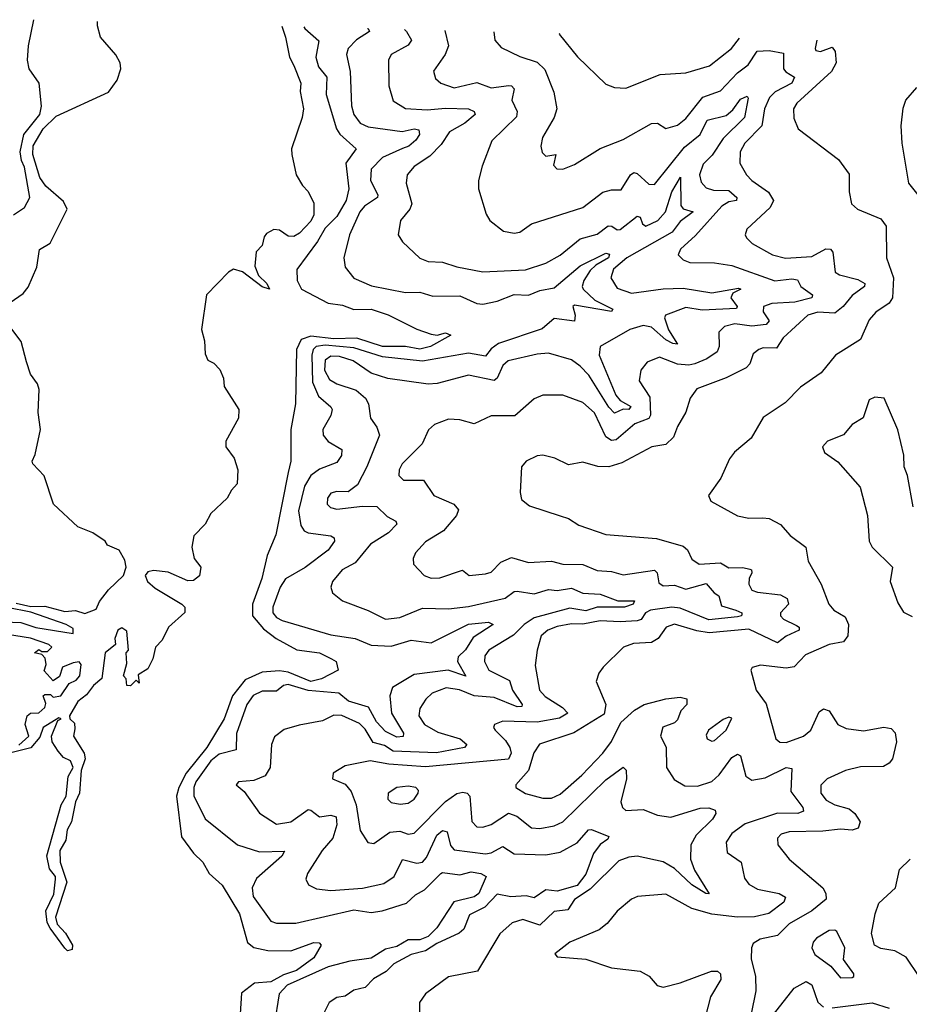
# Model space of a CAD drawing. Extents: x 1552033 to 1694788, y 811965 to 917215.
# Tile 555 of 632: x 1651528 to 1654635, y 911798 to 915236. Entities that reach past the tile are written whole.
import ezdxf

# ---------------------------------------------------------------- set-up
doc = ezdxf.new("R2010")
doc.units = 0

msp = doc.modelspace()

# ---------------------------------------------------------------- linework, layer by layer
at = {"layer": '0CON20XD'}
for points in [[(1652443.9, 915213.6), (1652456.2, 915175), (1652470, 915105), (1652485.6, 915075.6), (1652509.3, 915015), (1652507.9, 914985), (1652519.1, 914925), (1652514.4, 914895), (1652477.5, 914785), (1652477.8, 914765), (1652493.3, 914695), (1652515, 914656.7), (1652535.7, 914635.7), (1652555.5, 914595.5), (1652555.3, 914555), (1652545, 914532.5), (1652505, 914490.6), (1652485, 914478.8), (1652465, 914480), (1652435, 914501.2), (1652415, 914503.3), (1652390, 914490), (1652382, 914478), (1652375, 914447.5), (1652354, 914426), (1652349.4, 914375), (1652362.4, 914342.4), (1652391.4, 914315), (1652400, 914295), (1652375, 914303.8), (1652305.8, 914355.8), (1652274.4, 914365.6), (1652256.7, 914355), (1652180, 914275), (1652162.2, 914155), (1652173.1, 914115), (1652175, 914070), (1652185, 914047.5), (1652206.4, 914036.4), (1652226.7, 914015), (1652240, 913985), (1652242.5, 913955), (1652293.3, 913875), (1652292.5, 913845), (1652247.5, 913765), (1652247.5, 913745), (1652276.7, 913705), (1652290, 913665), (1652287.5, 913615), (1652267, 913593), (1652252.5, 913565), (1652195, 913512.5), (1652175.8, 913474.2), (1652136.4, 913433.6), (1652129.2, 913395), (1652136.7, 913355), (1652160, 913325), (1652156.1, 913293.9), (1652135, 913277.5), (1652115, 913276.7), (1652046.7, 913306.7), (1651995, 913313.3), (1651975, 913308.4), (1651966.2, 913295), (1651974.6, 913274.6), (1652001.4, 913251.4), (1652094.4, 913195), (1652104.2, 913185), (1652104.2, 913165.8), (1652047.5, 913115), (1652025, 913070), (1652002.5, 913045), (1651992.5, 913005), (1651975, 912970), (1651941.7, 912948.3), (1651945, 912920), (1651935, 912930), (1651915, 912910), (1651901.7, 912911.7), (1651900, 912935), (1651890, 912945), (1651901.7, 912988.3), (1651900, 913025), (1651907.5, 913035), (1651901.7, 913101.7), (1651885, 913112.5), (1651870, 913105), (1651860, 913075), (1651862.5, 913055), (1651826, 913025), (1651814.3, 912935.7), (1651785, 912911.9), (1651761.4, 912878.6), (1651730.6, 912855), (1651701.2, 912805), (1651703.3, 912795), (1651719.6, 912779.6), (1651719.8, 912760.2), (1651715.6, 912735), (1651753.1, 912675), (1651756.7, 912655), (1651741.9, 912615), (1651737.1, 912535), (1651722.3, 912505), (1651708.2, 912435), (1651693, 912407), (1651689, 912371), (1651667.8, 912335), (1651669.7, 912295), (1651692.7, 912225), (1651653, 912103), (1651658.1, 912078.1), (1651687.2, 912047.2), (1651712.7, 912005), (1651710.5, 911989.5), (1651695, 911985.5), (1651685, 911994.5), (1651633.8, 912063.8), (1651623.8, 912083.8), (1651618.7, 912125), (1651647.2, 912182.8), (1651652.7, 912235), (1651652.3, 912245), (1651631.4, 912271.4), (1651622.9, 912317.1), (1651672.1, 912495), (1651690.4, 912525), (1651696.8, 912593.2), (1651714.2, 912625), (1651705, 912648.8), (1651680.6, 912660.6), (1651662.6, 912682.6), (1651641.2, 912715), (1651639.2, 912735), (1651661.2, 912788.8), (1651672.5, 912795), (1651665, 912798), (1651609.5, 912765), (1651598.6, 912731.4), (1651566.6, 912693.4), (1651478.6, 912671.4)], [(1651495, 914249.1), (1651539.9, 914280.1), (1651557.8, 914302.2), (1651588.2, 914371.8), (1651596.7, 914433.3), (1651634.1, 914455.9), (1651693.6, 914575), (1651680.9, 914600.9), (1651619.5, 914655), (1651597.6, 914685), (1651574, 914765), (1651575, 914795.6), (1651609.8, 914855), (1651655, 914899.2), (1651837.4, 914982.6), (1651867.8, 915025), (1651881.5, 915065), (1651878.5, 915085), (1651863.4, 915113.4), (1651810, 915175), (1651800, 915215), (1651799.7, 915230.3)], [(1651506.2, 914555), (1651545, 914580), (1651562.9, 914615), (1651545, 914720.8), (1651534.6, 914744.6), (1651529.2, 914775), (1651542.2, 914835), (1651597.6, 914905), (1651604.4, 914934.4), (1651595.7, 915015), (1651561.4, 915065), (1651555.6, 915095), (1651558.5, 915145), (1651577.2, 915236.1)], [(1652520.2, 915211.6), (1652523.3, 915205), (1652572.1, 915162.1), (1652562.6, 915105), (1652571.7, 915071.7), (1652600, 915035), (1652598.5, 914975), (1652634.5, 914855), (1652646.3, 914836.3), (1652703.5, 914785), (1652666.6, 914735), (1652677.7, 914645), (1652668.1, 914605), (1652635, 914549), (1652595, 914508), (1652568.4, 914461.6), (1652495.8, 914364.2), (1652496.4, 914325), (1652511.8, 914295), (1652605, 914246), (1652655, 914238.9), (1652694.3, 914224.3), (1652755.7, 914225), (1652815, 914205.2), (1652915, 914155.6), (1652965, 914138.1), (1652985.7, 914134.3), (1653015, 914143.1), (1653033.8, 914135), (1652962.7, 914095), (1652925, 914085.5), (1652875, 914094.9), (1652795, 914095.5), (1652705, 914124.6), (1652625, 914122), (1652545, 914131.7), (1652510.4, 914119.6), (1652494.8, 914085), (1652491.2, 913895), (1652475.2, 913805), (1652475.3, 913695), (1652465.2, 913655), (1652422.6, 913437.4), (1652392.7, 913365), (1652373.5, 913285), (1652341.4, 913195), (1652340.6, 913155), (1652379.8, 913109.8), (1652423.2, 913075), (1652495.9, 913035.9), (1652575, 913025.2), (1652617.1, 913005), (1652633.1, 912995), (1652640, 912965), (1652582, 912935), (1652545, 912925.5), (1652465, 912957.8), (1652435, 912962.7), (1652375, 912957.7), (1652315, 912930.9), (1652271.3, 912875), (1652242, 912795), (1652181.7, 912695), (1652109.6, 912605), (1652083.3, 912555), (1652075.1, 912525), (1652093.5, 912383.5), (1652135, 912326.4), (1652167.1, 912295), (1652190, 912255), (1652235, 912214.2), (1652295.4, 912114.6), (1652323.8, 912013.8), (1652345, 911996.7), (1652394.1, 911985.9), (1652475, 911985.5), (1652555, 912014.6), (1652573.4, 912013.4), (1652580.6, 912005), (1652555, 911960.6), (1652495, 911916.8), (1652449.2, 911900.8), (1652405, 911876.6), (1652348, 911872), (1652302.6, 911837.4), (1652298.3, 911765)], [(1652742.9, 915205.8), (1652744.5, 915205.7), (1652749.6, 915195), (1652704.2, 915165.8), (1652675.3, 915135), (1652668.7, 915115), (1652681.8, 915055), (1652687.2, 914935), (1652695.3, 914905), (1652717.3, 914875), (1652745, 914861.6), (1652863.7, 914846.3), (1652905, 914855.5), (1652921.6, 914851.6), (1652924.7, 914835), (1652911, 914815), (1652887.1, 914795), (1652865, 914786.9), (1652794.7, 914755), (1652755, 914714.3), (1652752.5, 914675), (1652778.4, 914625), (1652777.3, 914615), (1652732.6, 914585), (1652716.3, 914565), (1652679.3, 914485), (1652659.6, 914405), (1652665, 914372.5), (1652695, 914333.3), (1652756.7, 914306.7), (1652875, 914283.9), (1652925, 914284.7), (1652971.1, 914271.1), (1653065, 914271.6), (1653125, 914245.3), (1653145, 914242.7), (1653195, 914252.9), (1653255, 914276.3), (1653305, 914274.4), (1653345, 914290.2), (1653395, 914299.6), (1653485, 914376.7), (1653575, 914420.4), (1653588, 914418), (1653583.8, 914405), (1653540.4, 914379.6), (1653520.1, 914359.9), (1653497.6, 914325), (1653492.4, 914305), (1653495.9, 914295), (1653536.8, 914256.8), (1653599.2, 914225), (1653595, 914216.7), (1653465, 914239.2), (1653459.5, 914235), (1653467.4, 914205), (1653465, 914184), (1653395, 914193.4), (1653353.2, 914156.8), (1653200, 914105), (1653175, 914087.3), (1653155, 914061.8), (1653095, 914071.9), (1652935, 914043.9), (1652795, 914059.1), (1652695, 914090.9), (1652595, 914099.8), (1652562.9, 914095), (1652552.6, 914085), (1652548.1, 914065), (1652551, 913971), (1652571.3, 913921.3), (1652614.8, 913884.8), (1652619.2, 913875), (1652615, 913854.6), (1652586.9, 913805), (1652587.2, 913785), (1652605, 913762.9), (1652653.1, 913735), (1652652.1, 913715), (1652635, 913689.7), (1652575, 913666.4), (1652545, 913644.1), (1652522.3, 913607.7), (1652501.5, 913521.5), (1652510.2, 913470.2), (1652521.2, 913451.2), (1652535, 913444.3), (1652614, 913434), (1652626.7, 913426.7), (1652627.1, 913415), (1652605, 913383.4), (1652525, 913323), (1652455.8, 913284.2), (1652437.8, 913255), (1652411.9, 913185), (1652412.2, 913165), (1652425, 913149.3), (1652445, 913138.3), (1652615, 913088.6), (1652699.2, 913075), (1652755, 913052.2), (1652825, 913048.5), (1652895, 913069.6), (1652965, 913060.3), (1653025, 913090.2), (1653095, 913125.1), (1653165, 913132.9), (1653181.2, 913125), (1653111.4, 913078.6), (1653085, 913035.8), (1653059, 913011), (1653057.4, 912995), (1653085.8, 912944.2), (1653024.9, 912964.9), (1652905, 912950.1), (1652830, 912905), (1652821.1, 912875), (1652826.6, 912815), (1652867.9, 912745), (1652866.9, 912733.1), (1652845, 912731.4), (1652805, 912750.4), (1652773.8, 912785), (1652745.8, 912835.8), (1652676.6, 912856.6), (1652642.9, 912885), (1652535, 912894.4), (1652465, 912915.4), (1652448.9, 912911.1), (1652425, 912891.8), (1652375, 912891.6), (1652343.5, 912876.5), (1652321.6, 912845), (1652285, 912744.2), (1652283.7, 912686.4), (1652225, 912671.5), (1652195, 912648.6), (1652143.5, 912575), (1652135.9, 912555), (1652135.9, 912525.9), (1652175.7, 912445.7), (1652288.5, 912355), (1652365, 912330.5), (1652452.5, 912332.5), (1652442.9, 912315), (1652355, 912237.3), (1652339.3, 912205), (1652343.7, 912175), (1652405, 912088.8), (1652425, 912082.1), (1652491.9, 912081.9), (1652695, 912128.2), (1652755, 912119.3), (1652794.3, 912124.3), (1652878.4, 912151.6), (1652909.7, 912180.3), (1652941.9, 912198.1), (1652998.5, 912255), (1653005, 912258.6), (1653065, 912250.6), (1653105, 912260.8), (1653138.8, 912255), (1653157.5, 912245), (1653131.2, 912185), (1653115, 912174.1), (1653043.7, 912156.3), (1652985, 912065.2), (1652954.8, 912035), (1652925, 912023), (1652885, 912023.4), (1652845, 912000), (1652805, 911991), (1652755, 911959.5), (1652681.2, 911948.8), (1652605, 911928.6), (1652462.5, 911865), (1652434.6, 911835), (1652416.6, 911725)], [(1652871.4, 915202.4), (1652879.2, 915195), (1652896.7, 915165), (1652885, 915147.7), (1652825.5, 915115), (1652815.4, 915095), (1652816.7, 915005), (1652832.8, 914952.8), (1652875.8, 914925.8), (1652951, 914921), (1653015, 914927.7), (1653095, 914925.2), (1653115, 914915.6), (1653118.1, 914905), (1653082.2, 914875), (1653028.8, 914845), (1652999.7, 914800.3), (1652960.7, 914759.3), (1652905.9, 914724.1), (1652880.6, 914695), (1652878.2, 914665), (1652896.9, 914593.1), (1652890, 914575), (1652857.8, 914535), (1652850, 914485), (1652865, 914460.8), (1652925, 914403.5), (1652955, 914392), (1653005, 914389.6), (1653055, 914372.7), (1653145, 914356), (1653295, 914362.3), (1653365, 914385.9), (1653415, 914413.5), (1653485, 914471.2), (1653545, 914487.8), (1653583.3, 914516.7), (1653595.5, 914515), (1653615, 914502.2), (1653625, 914503.5), (1653685, 914550), (1653695, 914547.1), (1653703.2, 914523.2), (1653715, 914515.3), (1653757.1, 914535), (1653783.3, 914565), (1653805.2, 914635), (1653835.9, 914685.9), (1653836.8, 914586.8), (1653845.7, 914575.7), (1653880.5, 914565), (1653835, 914531), (1653806.2, 914493.8), (1653648.5, 914405), (1653601.7, 914365), (1653591.9, 914335), (1653615, 914299.3), (1653665, 914281.1), (1653775, 914296.2), (1653845, 914299), (1653945, 914282.2), (1654038.9, 914298.9), (1654047.1, 914295), (1654019.1, 914280.9), (1654011.4, 914265), (1654033.8, 914235), (1654031.9, 914228.1), (1653911.6, 914221.6), (1653855, 914231.3), (1653783.9, 914205), (1653780.2, 914195), (1653793.5, 914153.5), (1653825, 914103.5), (1653808.9, 914105), (1653785, 914118.2), (1653735, 914162.6), (1653705, 914168), (1653658.6, 914155), (1653555.3, 914094.7), (1653552.2, 914065), (1653609.4, 913925), (1653625, 913906.2), (1653662.7, 913885), (1653655, 913875.6), (1653635, 913875.8), (1653605, 913862.3), (1653585, 913883.1), (1653515.2, 913995.2), (1653485, 914026.3), (1653455, 914048.2), (1653375, 914071.9), (1653335, 914068.8), (1653233.5, 914045), (1653215, 914028.8), (1653195.5, 913984.5), (1653185, 913976.9), (1653095, 913994.4), (1652985.5, 913965.5), (1652955, 913964), (1652813.9, 913983.9), (1652755, 914002.2), (1652692.8, 914045), (1652645, 914060.4), (1652615, 914061.6), (1652595, 914047.6), (1652592.7, 914012.7), (1652610.3, 913980.3), (1652635, 913965.2), (1652702.5, 913942.5), (1652735.5, 913915), (1652746.4, 913895), (1652753.5, 913845), (1652775, 913813.8), (1652784.4, 913785), (1652740.7, 913675), (1652707.6, 913612.4), (1652675, 913587.5), (1652635, 913589.1), (1652615, 913583.5), (1652602.5, 913565), (1652602.1, 913545), (1652612.8, 913532.7), (1652635, 913526.7), (1652725, 913538.1), (1652775, 913535.9), (1652811.3, 913501.3), (1652841.9, 913485), (1652844.5, 913475), (1652815.9, 913445), (1652753.2, 913405), (1652699.7, 913340.3), (1652654.4, 913315), (1652620, 913275), (1652614.3, 913255), (1652620.8, 913235), (1652655, 913207.1), (1652745, 913173.6), (1652805, 913143.4), (1652855, 913148.8), (1652935, 913182), (1653025, 913178.8), (1653095, 913186.7), (1653223.4, 913216.6), (1653255, 913240), (1653265, 913241.2), (1653325, 913231), (1653375, 913247), (1653405, 913243.7), (1653455, 913251.7), (1653495, 913233.6), (1653555, 913229.8), (1653617.1, 913207.1), (1653675, 913206.9), (1653670, 913195), (1653640, 913185), (1653545, 913185.2), (1653505, 913171.6), (1653449.1, 913181), (1653325, 913148.1), (1653290.3, 913125), (1653253, 913087), (1653166.2, 913035), (1653152.8, 913015), (1653150.9, 912995), (1653166.8, 912965), (1653238.5, 912928.5), (1653248.6, 912895), (1653283.1, 912845), (1653281.9, 912838.1), (1653265, 912837.1), (1653185, 912869.8), (1653115, 912875.9), (1653063.9, 912896.1), (1653016.8, 912903.2), (1652968.9, 912885), (1652945.8, 912864.2), (1652925, 912830.8), (1652921.6, 912805), (1652941.1, 912775), (1652988.2, 912748.2), (1653066.8, 912725), (1653090, 912705), (1653080.9, 912695), (1652983.7, 912676.3), (1652832.7, 912682.7), (1652801.6, 912701.6), (1652762.4, 912712.4), (1652735, 912759.3), (1652715, 912778.8), (1652653, 912807), (1652625, 912807.5), (1652585, 912788), (1652503.4, 912773.4), (1652451.9, 912758.1), (1652418.3, 912731.7), (1652406.9, 912705), (1652402.7, 912625), (1652385, 912595.5), (1652345, 912579.5), (1652292.5, 912575), (1652283.8, 912565), (1652311.4, 912541.4), (1652365.3, 912465.3), (1652425, 912427.7), (1652475, 912435.3), (1652535, 912478.2), (1652545, 912476.7), (1652575, 912452.4), (1652615, 912459.1), (1652632.6, 912452.6), (1652636, 912425), (1652621.6, 912378.4), (1652583.8, 912335), (1652532.7, 912255), (1652527.5, 912235), (1652536, 912215), (1652565, 912201.5), (1652615, 912195.4), (1652725, 912203.3), (1652799.6, 912220.4), (1652836, 912244), (1652865, 912303.5), (1652915, 912291.2), (1652935.2, 912294.8), (1652948.6, 912311.4), (1652985, 912388.7), (1653005, 912405.7), (1653020.4, 912400.4), (1653032.9, 912352.9), (1653045, 912337.1), (1653155, 912323.8), (1653175, 912327.6), (1653215, 912349.6), (1653255, 912323.7), (1653365, 912320), (1653415, 912329.8), (1653475, 912361.9), (1653515, 912407.1), (1653525, 912408.5), (1653585.9, 912384.1), (1653582, 912375), (1653555, 912356.7), (1653532, 912325), (1653505, 912252.6), (1653475, 912212.6), (1653405, 912193.1), (1653365, 912198), (1653325, 912170.4), (1653296.7, 912176.7), (1653243.2, 912173.2), (1653195, 912182.5), (1653152.3, 912137.7), (1653098.8, 912111.2), (1653079, 912061), (1653063.3, 912046.7), (1652985, 912010.3), (1652945, 911984.8), (1652895, 911972.5), (1652835, 911939.5), (1652807.2, 911912.8), (1652763.1, 911886.9), (1652735, 911857.5), (1652695, 911847.7), (1652665, 911826.9), (1652635, 911822.5), (1652608.6, 911805), (1652588.6, 911765)], [(1653013, 915198.8), (1653025.3, 915145), (1653013.8, 915115), (1652973.5, 915056.5), (1652980.5, 915030.5), (1652998.6, 915015), (1653045, 914998), (1653125, 915016.5), (1653175, 914997.9), (1653235.8, 915005.8), (1653245.7, 915005), (1653254.5, 914995), (1653246.3, 914955), (1653265.8, 914915), (1653263, 914897), (1653177.4, 914812.6), (1653142.5, 914725), (1653130.6, 914675), (1653130, 914645), (1653156.8, 914556.8), (1653170, 914535), (1653217.9, 914497.9), (1653255, 914490.4), (1653275, 914493.8), (1653315, 914523.1), (1653495, 914580.4), (1653565, 914633.9), (1653595, 914641.9), (1653628, 914642), (1653661.1, 914695), (1653672.7, 914702.7), (1653685, 914699.2), (1653725, 914662.3), (1653745, 914660.8), (1653849.4, 914790.6), (1653904.8, 914835), (1653928.6, 914885), (1653995, 914901.5), (1654018.7, 914921.3), (1654045, 914958.1), (1654068.9, 914968.9), (1654072.5, 914962.5), (1654058.9, 914895), (1653985, 914821.6), (1653946.7, 914763.3), (1653915, 914731.8), (1653901.7, 914695), (1653908.5, 914668.5), (1653925, 914648.8), (1653951, 914641), (1654005, 914640), (1654032.7, 914615), (1654031.1, 914605), (1654005, 914599.8), (1653979.6, 914585), (1653887.7, 914482.3), (1653835.6, 914435), (1653827.5, 914415), (1653845, 914397.1), (1653868.9, 914388.9), (1653955, 914387.5), (1654015, 914378.1), (1654165, 914324.6), (1654225, 914331.7), (1654245, 914328.2), (1654256.6, 914305), (1654296.9, 914275), (1654294.2, 914265), (1654235, 914249.5), (1654154.4, 914245.6), (1654125.6, 914235), (1654125, 914216), (1654145.8, 914185), (1654135, 914172), (1654085, 914166), (1654025, 914173.8), (1653990, 914165), (1653970, 914145), (1653971.2, 914095), (1653964, 914076), (1653927.9, 914052.1), (1653885.7, 914035), (1653865, 914029.7), (1653825, 914032.9), (1653762.6, 914057.4), (1653719.9, 914040.1), (1653697.4, 914012.6), (1653690.9, 913975), (1653728.6, 913918.6), (1653731.5, 913855), (1653725, 913844), (1653676.5, 913825), (1653611.1, 913768.9), (1653595, 913766.5), (1653575, 913779.8), (1653535, 913863.9), (1653495, 913899.1), (1653425, 913925.5), (1653355, 913925.5), (1653325, 913912.5), (1653256.7, 913853.3), (1653175, 913852.7), (1653115, 913825.4), (1653065, 913839.3), (1653025, 913841.8), (1652976.7, 913823.3), (1652955.4, 913804.6), (1652933.6, 913755), (1652863.2, 913685), (1652853.3, 913665), (1652852.3, 913645), (1652868.5, 913628.5), (1652938.2, 913628.2), (1652974.2, 913575), (1653044.4, 913545), (1653060.8, 913525), (1653053.8, 913505), (1653008.2, 913451.8), (1652945, 913412.7), (1652910, 913375), (1652902.2, 913355), (1652902.9, 913335), (1652940, 913295), (1652965, 913286.2), (1652995, 913287.3), (1653074.4, 913314.4), (1653097.5, 913295), (1653155, 913301.3), (1653175, 913307.3), (1653208.4, 913341.6), (1653245, 913358.4), (1653305, 913340.4), (1653385, 913345.7), (1653424.7, 913334.7), (1653495, 913333.8), (1653545, 913313), (1653595, 913309.8), (1653635, 913297.5), (1653745, 913314.6), (1653754.7, 913304.7), (1653759.8, 913269.8), (1653775, 913259.3), (1653815, 913261.8), (1653855, 913248.1), (1653925, 913267.7), (1653953, 913235), (1653969.2, 913225), (1653979.2, 913189.2), (1654028.9, 913175), (1654050.5, 913165), (1654049.8, 913160.2), (1654048.9, 913155), (1654035, 913151.7), (1653935, 913140.2), (1653835, 913180.9), (1653805, 913185.2), (1653730.8, 913175), (1653713, 913165), (1653698.1, 913141.9), (1653685, 913137.5), (1653625, 913133.3), (1653555, 913137.2), (1653495.2, 913125.2), (1653455, 913126.5), (1653405, 913117.6), (1653371.9, 913105), (1653349.6, 913085), (1653334.6, 913035), (1653328.2, 912981.8), (1653343.8, 912895), (1653362.9, 912872.9), (1653423.8, 912835), (1653442.5, 912815), (1653412.6, 912797.4), (1653335, 912783.1), (1653215, 912787.2), (1653186, 912775), (1653182.9, 912765), (1653188.1, 912755), (1653225, 912718.9), (1653240.2, 912695), (1653243.8, 912675), (1653235, 912654.7), (1652945, 912627), (1652816.7, 912636.7), (1652751.7, 912648.3), (1652665, 912630.4), (1652622.5, 912605), (1652620, 912585), (1652665, 912567.5), (1652685, 912540.9), (1652703.3, 912495), (1652717.2, 912405), (1652743.5, 912363.5), (1652765, 912360), (1652820.8, 912399.2), (1652855, 912403.4), (1652885, 912392), (1652905, 912395.3), (1653015, 912506), (1653055, 912534.7), (1653075, 912539.3), (1653091.1, 912535), (1653100.3, 912525), (1653107.1, 912437.1), (1653125, 912418.4), (1653145, 912416.3), (1653175, 912425.8), (1653235, 912465.6), (1653264.6, 912455), (1653315, 912414), (1653345, 912411.9), (1653395, 912421), (1653425, 912435.3), (1653575, 912582), (1653635, 912625.8), (1653646, 912616), (1653647.1, 912585), (1653627.8, 912505), (1653632.7, 912485), (1653644.7, 912474.7), (1653705, 912478.5), (1653755, 912458.2), (1653802.2, 912452.2), (1653905, 912483.3), (1653934.7, 912484.7), (1653956.7, 912476.7), (1653958.9, 912465), (1653948, 912445), (1653890.8, 912389.2), (1653872, 912355), (1653870.8, 912305), (1653885, 912266.4), (1653935.4, 912184.6), (1653924.4, 912185), (1653875, 912215.2), (1653815, 912273), (1653775, 912295.7), (1653685, 912315.1), (1653655, 912312.1), (1653620.6, 912299.4), (1653520, 912200), (1653465, 912164.1), (1653442.2, 912127.8), (1653395, 912122.2), (1653345, 912075.2), (1653285.4, 912094.6), (1653247.7, 912082.3), (1653205.3, 912044.7), (1653126.4, 911913.6), (1653025, 911894.6), (1652945.7, 911835), (1652924.3, 911805), (1652924.2, 911755)], [(1653183.7, 915194.3), (1653187.8, 915165), (1653209.5, 915139.5), (1653275, 915107.7), (1653335, 915088.2), (1653362.2, 915062.2), (1653393.1, 914983.1), (1653403.6, 914925), (1653394.6, 914895), (1653353.8, 914825), (1653347.8, 914795), (1653352.7, 914772.7), (1653365, 914760), (1653400, 914765), (1653392.3, 914727.7), (1653403.3, 914715), (1653425, 914714.6), (1653465, 914730.9), (1653555, 914786.7), (1653635, 914818.2), (1653735, 914873.2), (1653755, 914874.6), (1653785, 914856.4), (1653825, 914868), (1653855, 914891.3), (1653913.9, 914966.1), (1653975, 914987.5), (1654035, 915050.5), (1654072, 915078), (1654104.1, 915125.9), (1654145, 915129.1), (1654195, 915119.5), (1654195.8, 915065), (1654203.6, 915053.6), (1654233.6, 915035), (1654224.1, 915015), (1654166, 914984), (1654147.1, 914965), (1654129.1, 914925), (1654119.5, 914865), (1654060.9, 914805), (1654044.5, 914774.5), (1654042.5, 914735), (1654066.7, 914695), (1654084.4, 914675), (1654143.5, 914633.5), (1654160.6, 914605), (1654149.4, 914580.6), (1654067.1, 914505), (1654062.2, 914485), (1654066.7, 914475), (1654085.6, 914455), (1654156.9, 914415), (1654203, 914403), (1654295, 914409.8), (1654343.8, 914436.2), (1654360, 914435), (1654367.8, 914425), (1654375.6, 914355), (1654391.2, 914345), (1654455, 914329.5), (1654479.1, 914315), (1654478.5, 914305), (1654435, 914273), (1654403.9, 914235), (1654375, 914211.2), (1654315, 914215.4), (1654280.5, 914205), (1654194.7, 914125), (1654170.7, 914089.3), (1654125, 914090.2), (1654109.4, 914085), (1654090, 914070), (1654078, 914035), (1654065, 914020.9), (1653994.8, 913985.2), (1653893.3, 913946.7), (1653869.6, 913915), (1653854.7, 913865.3), (1653825, 913815.8), (1653811.9, 913778.1), (1653785, 913752.8), (1653736.2, 913745), (1653630.6, 913689.4), (1653585, 913674.6), (1653546.6, 913676.6), (1653495, 913691.4), (1653445, 913682), (1653396.7, 913705), (1653355, 913715.5), (1653335, 913713.5), (1653296.2, 913695), (1653280, 913675), (1653275.8, 913585), (1653280.3, 913560.3), (1653308.3, 913538.3), (1653415.7, 913504.3), (1653444.6, 913494.6), (1653480.8, 913470.8), (1653575, 913438.2), (1653752.5, 913425), (1653845, 913398.1), (1653860.7, 913385), (1653875, 913352.5), (1653901.2, 913335), (1653975, 913339.2), (1654005, 913322.5), (1654053.6, 913323.6), (1654077.6, 913317.6), (1654084, 913315), (1654085.5, 913305), (1654075.4, 913285), (1654074.7, 913265), (1654085, 913244.5), (1654105, 913237.1), (1654185, 913228.5), (1654208, 913215), (1654212.8, 913195), (1654185.3, 913165), (1654185.3, 913155), (1654195, 913143.5), (1654241.5, 913121.5), (1654250, 913115), (1654250.4, 913105), (1654205, 913083.7), (1654175, 913060.2), (1654075, 913108.4), (1653935.9, 913095.9), (1653892.3, 913102.3), (1653815, 913125.3), (1653785.7, 913115), (1653757.3, 913075), (1653735, 913061.9), (1653672.2, 913057.8), (1653636.2, 913045), (1653565.8, 912975), (1653550, 912955), (1653541.5, 912925), (1653574.7, 912845), (1653569, 912811), (1653463.3, 912746.7), (1653342.9, 912707.1), (1653323.7, 912676.3), (1653304.9, 912615.1), (1653261.2, 912565), (1653261.2, 912555), (1653295, 912534.2), (1653355, 912518.1), (1653385, 912518.4), (1653415, 912532.6), (1653491.7, 912598.3), (1653565, 912675.4), (1653594.3, 912715.7), (1653627.6, 912782.4), (1653675.7, 912825), (1653708.8, 912845), (1653785, 912865.4), (1653835, 912871.1), (1653858, 912865), (1653857.5, 912845), (1653837.1, 912822.9), (1653825, 912791.2), (1653815, 912781.2), (1653774, 912766), (1653766.2, 912735), (1653786.3, 912696.3), (1653786.9, 912625), (1653813.6, 912583.6), (1653850.8, 912560.8), (1653895, 912559.7), (1653945, 912575.8), (1653970.6, 912599.4), (1654015, 912659.7), (1654035, 912671.2), (1654045.8, 912665.8), (1654064.1, 912595), (1654085, 912580.8), (1654131.4, 912588.6), (1654205, 912625.2), (1654225, 912622), (1654220.8, 912540.8), (1654263.1, 912485), (1654265, 912473.1), (1654245.9, 912464.1), (1654175, 912466.2), (1654061.5, 912428.5), (1654015.3, 912395), (1653995.3, 912365), (1653998.5, 912328.5), (1654048.2, 912295), (1654058.8, 912238.8), (1654075, 912217.3), (1654105, 912200), (1654180, 912185), (1654202.1, 912172.1), (1654196.5, 912155), (1654144.6, 912115), (1654093.7, 912103.7), (1654035, 912102), (1653945, 912113), (1653875, 912132.5), (1653785, 912183.1), (1653685.3, 912174.7), (1653665, 912165.6), (1653615, 912123.5), (1653579.2, 912080.8), (1653551.5, 912058.5), (1653448.8, 912015), (1653396.7, 911975), (1653405, 911964), (1653505, 911955.8), (1653595, 911925.6), (1653695, 911913.6), (1653726.7, 911896.7), (1653753.8, 911863.8), (1653775, 911858.2), (1653835, 911872.8), (1653944, 911914), (1653965, 911913.8), (1653976, 911905), (1653977.1, 911885), (1653941.1, 911825), (1653922.2, 911752.2)], [(1653412.6, 915188.4), (1653411.8, 915185), (1653476.1, 915106.1), (1653575, 915010.5), (1653605, 914999.1), (1653645, 914996.5), (1653765, 915044.5), (1653855, 915050.9), (1653936.9, 915075), (1654014.2, 915135.8), (1654041.4, 915172)], [(1654311.5, 915165), (1654305.6, 915135.6), (1654308.9, 915128.9), (1654325, 915125.5), (1654365, 915140.5), (1654375.6, 915125.6), (1654379.8, 915085), (1654363, 915055), (1654242.2, 914945), (1654230, 914925), (1654232, 914892), (1654246.7, 914855), (1654388.1, 914748.1), (1654425, 914696.7), (1654424.4, 914635), (1654432.8, 914592.8), (1654454, 914574), (1654535, 914541.1), (1654554.5, 914515), (1654555.4, 914405), (1654579.2, 914335), (1654575.9, 914265), (1654565, 914246.7), (1654517.8, 914215), (1654495, 914188.6), (1654465, 914120), (1654377.1, 914065), (1654327.1, 914002.9), (1654255, 913952.9), (1654201.5, 913898.5), (1654125, 913847.1), (1654082.2, 913775), (1654024.2, 913725.8), (1654007, 913703), (1653976.7, 913635), (1653933.8, 913575), (1653941.2, 913555), (1654035, 913503.9), (1654075, 913495.4), (1654123.5, 913496.5), (1654145, 913494.3), (1654185, 913473.8), (1654218.8, 913435), (1654273.5, 913395), (1654281.4, 913345), (1654327.5, 913265), (1654353.6, 913195), (1654371.9, 913175), (1654411.3, 913151.3), (1654422.7, 913125), (1654420, 913085), (1654405, 913063.8), (1654355, 913054.6), (1654271.9, 913018.1), (1654233.1, 912976.9), (1654205, 912972.4), (1654115, 912982.5), (1654085.9, 912974.1), (1654082, 912965), (1654100, 912895), (1654135, 912848), (1654168.7, 912725), (1654183.1, 912713.1), (1654205, 912711.9), (1654265.5, 912735), (1654290.6, 912755), (1654320.3, 912819.7), (1654335, 912830), (1654355, 912822.5), (1654385.2, 912775.2), (1654415, 912761.1), (1654475, 912753.1), (1654546.4, 912766.4), (1654571.1, 912761.1), (1654586, 912746), (1654590, 912715), (1654576.2, 912655), (1654565, 912640), (1654545, 912628.1), (1654465, 912627.6), (1654412.5, 912615), (1654347.8, 912585), (1654326.4, 912563.6), (1654326.5, 912535), (1654345, 912510.8), (1654375, 912494.3), (1654425, 912481.3), (1654444.5, 912465), (1654463.5, 912435), (1654456.1, 912413.9), (1654435, 912406), (1654395, 912410.4), (1654332.8, 912402.8), (1654215, 912400.3), (1654187.8, 912392.2), (1654175, 912378.6), (1654176.2, 912355), (1654215.5, 912305), (1654333.3, 912205), (1654344, 912185), (1654344.4, 912165.6), (1654295, 912124.4), (1654215, 912079.5), (1654175, 912039), (1654113.7, 912026.3), (1654089.7, 912010.3), (1654083.3, 911995), (1654082.9, 911957.1), (1654097.8, 911895), (1654099.1, 911845), (1654083.2, 911765)], [(1654727.6, 914547.6), (1654633.6, 914665), (1654609.6, 914805), (1654606.3, 914865), (1654613.2, 914926.8), (1654622.9, 914955), (1654660.8, 914999.2)], [(1651515, 913198.8), (1651567, 913187), (1651615, 913188), (1651685, 913170), (1651723, 913173), (1651755, 913162.5), (1651795, 913177.5), (1651806.2, 913205), (1651838.2, 913245), (1651890.6, 913295), (1651899.5, 913325), (1651895, 913349.1), (1651875, 913384.3), (1651835, 913401.2), (1651825.8, 913415.8), (1651783.8, 913445), (1651731.2, 913465), (1651646, 913545), (1651613.1, 913643.1), (1651574.2, 913685), (1651571.2, 913695), (1651582.3, 913717.7), (1651600, 913805), (1651592, 913865), (1651596.2, 913945), (1651590, 913965), (1651565, 913998.8), (1651551.7, 914041.7), (1651532.4, 914112.4), (1651493, 914165)], [(1654648.2, 913535), (1654628.9, 913645), (1654617.5, 913675), (1654615.9, 913715.9), (1654594.5, 913804.5), (1654546.7, 913915), (1654515, 913918.6), (1654495, 913909.2), (1654473.9, 913846.1), (1654435, 913822.5), (1654405, 913786.9), (1654348.8, 913765), (1654332, 913745), (1654338.8, 913725), (1654385, 913692.5), (1654463.5, 913603.5), (1654489.5, 913505), (1654494.4, 913415), (1654505.6, 913395), (1654576, 913325), (1654568, 913275), (1654595, 913200), (1654615, 913167.5), (1654645, 913152.5)], [(1651473.9, 913133.9), (1651531.7, 913131.7), (1651583.9, 913113.9), (1651715, 913092.5), (1651715, 913110), (1651690, 913125), (1651567, 913167), (1651483.8, 913183.8)], [(1651525, 912703.3), (1651559.2, 912735), (1651546.7, 912775), (1651553.9, 912806.1), (1651565.7, 912814.3), (1651595, 912816), (1651615.8, 912835), (1651618.8, 912848.8), (1651610, 912875), (1651615, 912880), (1651635, 912880), (1651645, 912871.2), (1651671.2, 912875), (1651701.1, 912918.9), (1651725, 912929.5), (1651737.7, 912945), (1651742, 912985), (1651735, 912993.8), (1651715, 912990.8), (1651676.7, 912975), (1651667, 912943), (1651645, 912927.5), (1651613, 912963), (1651620, 912985), (1651617, 913007), (1651605, 913020), (1651580, 913025), (1651595, 913037.5), (1651605, 913030), (1651625, 913030), (1651640, 913045), (1651630, 913055), (1651565, 913076.7), (1651485, 913090)], [(1653945, 912717.1), (1653955, 912719.6), (1653995.4, 912755), (1654015, 912797.5), (1654005, 912800.8), (1653985, 912793.1), (1653933.5, 912755), (1653925, 912737.5), (1653928.9, 912725), (1653945, 912717.1)], [(1652857.2, 912497.2), (1652885, 912500.9), (1652905.5, 912515), (1652920, 912535), (1652920.5, 912545), (1652911.4, 912555), (1652885, 912560.3), (1652845, 912555.3), (1652814.4, 912535), (1652813.3, 912515), (1652825, 912502.7), (1652857.2, 912497.2)], [(1654669.1, 911895), (1654623.5, 911963.5), (1654585, 911985.3), (1654535, 911992.7), (1654513.8, 912005), (1654502.9, 912045), (1654515.8, 912114.2), (1654528.3, 912151.7), (1654586.5, 912205), (1654600.9, 912269.1), (1654638, 912305)], [(1654395, 911890.5), (1654435, 911891.9), (1654441.2, 911895), (1654441.4, 911905), (1654405.7, 911955), (1654410, 911995), (1654382.3, 912052.3), (1654375, 912057.5), (1654355, 912056), (1654310.3, 912029.7), (1654298.9, 912015), (1654294.3, 911995), (1654305, 911972), (1654361.3, 911931.3), (1654395, 911890.5)], [(1654135, 911729.6), (1654232.8, 911855), (1654275, 911877.4), (1654295, 911866.2), (1654315, 911805.5), (1654335, 911788.1)], [(1654365, 911785.7), (1654505, 911803.7), (1654565, 911785.2)]]:
    msp.add_lwpolyline(points, dxfattribs=at)

doc.saveas('drawing.dxf')
